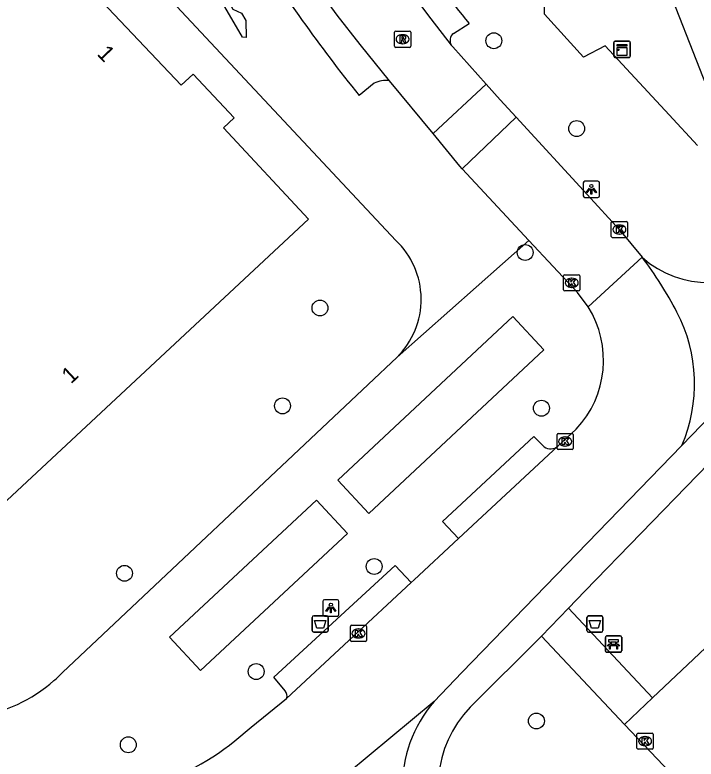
# Model space of a CAD drawing. Extents: x 162347 to 162868, y 381221 to 381813.
# Drawn here: x 162598.58 to 162640.54, y 381375.9 to 381421.73 of the extents above; entities that cross this region are included whole.
import ezdxf

# ---------------------------------------------------------------- set-up
doc = ezdxf.new("R2010")
doc.units = 0
for name, color, linetype in [('IMGEO_Afvalbak', 7, 'Continuous'), ('IMGEO_Bank', 7, 'Continuous'), ('IMGEO_Boom', 7, 'Continuous'), ('IMGEO_Groenvoorziening', 7, 'Continuous'), ('IMGEO_Kast', 7, 'Continuous'), ('IMGEO_Kolk', 7, 'Continuous'), ('IMGEO_Lichtpunt', 7, 'Continuous'), ('IMGEO_Pand', 7, 'Continuous'), ('IMGEO_Pand_nummerreeks', 7, 'Continuous'), ('IMGEO_Rijbaan_lokaal_gesloten', 7, 'Continuous'), ('IMGEO_Rijbaan_lokaal_open', 7, 'Continuous'), ('IMGEO_Rioolput', 7, 'Continuous'), ('IMGEO_Voetpad_halfverhard', 7, 'Continuous'), ('IMGEO_Voetpad_open', 7, 'Continuous')]:
    doc.layers.add(name, color=color, linetype=linetype)

msp = doc.modelspace()

# ---------------------------------------------------------------- linework, layer by layer
at = {"layer": 'IMGEO_Afvalbak'}
for p, q in [((162616.887, 381383.828), (162616.887, 381384.628)), ((162616.887, 381384.628), (162616.887, 381383.828)), ((162616.987, 381384.728), (162617.777, 381384.728)), ((162617.777, 381384.728), (162616.987, 381384.728)), ((162617.877, 381384.628), (162617.877, 381383.828)), ((162617.877, 381383.828), (162617.877, 381384.628)), ((162633.811, 381383.817), (162633.811, 381384.617)), ((162633.811, 381384.617), (162633.811, 381383.817)), ((162633.911, 381384.717), (162634.701, 381384.717)), ((162634.701, 381384.717), (162633.911, 381384.717)), ((162634.801, 381384.617), (162634.801, 381383.817)), ((162634.801, 381383.817), (162634.801, 381384.617)), ((162617.777, 381383.728), (162616.987, 381383.728)), ((162616.987, 381383.728), (162617.777, 381383.728)), ((162634.701, 381383.717), (162633.911, 381383.717)), ((162633.911, 381383.717), (162634.701, 381383.717))]:
    msp.add_line(p, q, dxfattribs=at)
for points in [[(162617.03, 381384.442), (162617.734, 381384.442), (162617.585, 381383.972), (162617.179, 381383.972), (162617.03, 381384.442)], [(162633.954, 381384.431), (162634.658, 381384.431), (162634.509, 381383.961), (162634.103, 381383.961), (162633.954, 381384.431)]]:
    msp.add_lwpolyline(points, dxfattribs=at)
for centre, start, end in [((162616.987, 381384.628), 90, 180), ((162616.987, 381384.628), 90, 180), ((162617.777, 381384.628), 0, 90), ((162617.777, 381384.628), 360, 90), ((162633.911, 381384.617), 90, 180), ((162633.911, 381384.617), 90, 180), ((162634.701, 381384.617), 0, 90), ((162634.701, 381384.617), 360, 90), ((162616.987, 381383.828), 180, 270), ((162616.987, 381383.828), 180, 270), ((162617.777, 381383.828), 270, 0), ((162617.777, 381383.828), 270, 0), ((162633.911, 381383.817), 180, 270), ((162633.911, 381383.817), 180, 270), ((162634.701, 381383.817), 270, 0), ((162634.701, 381383.817), 270, 0)]:
    msp.add_arc(centre, 0.1, start, end, dxfattribs=at)
at = {"layer": 'IMGEO_Bank'}
for p, q in [((162634.952, 381382.56), (162634.952, 381383.401)), ((162634.952, 381383.401), (162634.952, 381382.56)), ((162635.027, 381383.485), (162635.868, 381383.485)), ((162635.868, 381383.485), (162635.027, 381383.485)), ((162635.952, 381383.41), (162635.952, 381382.569)), ((162635.952, 381382.569), (162635.952, 381383.41)), ((162635.261, 381382.991), (162635.261, 381383.097)), ((162635.305, 381383.097), (162635.305, 381382.991)), ((162635.593, 381383.103), (162635.311, 381383.103)), ((162635.311, 381382.985), (162635.593, 381382.985)), ((162635.599, 381382.991), (162635.599, 381383.097)), ((162635.643, 381383.097), (162635.643, 381382.991)), ((162635.877, 381382.485), (162635.036, 381382.485)), ((162635.036, 381382.485), (162635.877, 381382.485)), ((162635.649, 381382.883), (162635.256, 381382.883))]:
    msp.add_line(p, q, dxfattribs=at)
for points in [[(162635.199, 381382.883), (162635.057, 381382.883), (162635.169, 381382.985), (162635.255, 381382.985)], [(162635.255, 381383.103), (162635.169, 381383.103), (162635.169, 381383.264), (162635.732, 381383.264), (162635.732, 381383.103), (162635.649, 381383.103)], [(162635.649, 381382.985), (162635.732, 381382.985), (162635.844, 381382.883), (162635.705, 381382.883)], [(162635.249, 381382.876), (162635.249, 381382.669), (162635.206, 381382.669), (162635.206, 381382.876)], [(162635.699, 381382.876), (162635.699, 381382.669), (162635.655, 381382.669), (162635.655, 381382.876)]]:
    msp.add_lwpolyline(points, dxfattribs=at)
for centre, radius, start, end in [((162635.03, 381383.407), 0.0779, 92.4484, 184.2845), ((162635.03, 381383.407), 0.0779, 92.4484, 184.2845), ((162635.874, 381383.407), 0.0779, 2.4484, 94.2845), ((162635.874, 381383.407), 0.0779, 2.4484, 94.2845), ((162635.254, 381383.096), 0.00671, 2.8957, 87.1043), ((162635.254, 381382.992), 0.00671, 272.8957, 357.1043), ((162635.311, 381383.096), 0.00671, 92.8957, 177.1043), ((162635.311, 381382.992), 0.00671, 182.8957, 267.1043), ((162635.593, 381383.096), 0.00671, 2.8957, 87.1043), ((162635.593, 381382.992), 0.00671, 272.8957, 357.1043), ((162635.65, 381383.096), 0.00671, 92.8957, 177.1043), ((162635.65, 381382.992), 0.00671, 182.8957, 267.1043), ((162635.03, 381382.563), 0.0779, 182.4484, 274.2845), ((162635.03, 381382.563), 0.0779, 182.4484, 274.2845), ((162635.199, 381382.876), 0.00671, 2.8957, 87.1043), ((162635.256, 381382.876), 0.00671, 92.8957, 177.1043), ((162635.648, 381382.876), 0.00671, 2.8957, 87.1043), ((162635.705, 381382.876), 0.00671, 92.8957, 177.1043), ((162635.874, 381382.563), 0.0779, 272.4484, 4.2845), ((162635.874, 381382.563), 0.0779, 272.4484, 4.2845)]:
    msp.add_arc(centre, radius, start, end, dxfattribs=at)
at = {"layer": 'IMGEO_Boom'}
for centre in [(162628.078, 381420.134), (162633.181, 381414.725), (162630.011, 381407.097), (162617.369, 381403.678), (162615.065, 381397.652), (162631.01, 381397.508), (162620.71, 381387.763), (162605.328, 381387.344), (162613.437, 381381.294), (162630.7, 381378.251), (162605.564, 381376.788)]:
    msp.add_circle(centre, 0.489, dxfattribs=at)
at = {"layer": 'IMGEO_Groenvoorziening'}
msp.add_lwpolyline([(162642.232, 381414.68), (162637.447, 381426.89)], dxfattribs=at)
at = {"layer": 'IMGEO_Kast'}
for p, q in [((162635.548, 381420.103), (162636.389, 381420.103)), ((162636.389, 381420.103), (162635.548, 381420.103)), ((162635.473, 381419.178), (162635.473, 381420.019)), ((162635.473, 381420.019), (162635.473, 381419.178)), ((162636.473, 381420.028), (162636.473, 381419.187)), ((162636.473, 381419.187), (162636.473, 381420.028)), ((162636.398, 381419.103), (162635.557, 381419.103)), ((162635.557, 381419.103), (162636.398, 381419.103))]:
    msp.add_line(p, q, dxfattribs=at)
for points in [[(162635.668, 381419.893), (162636.268, 381419.893), (162636.268, 381419.808), (162635.668, 381419.808), (162635.668, 381419.893)], [(162635.668, 381419.718), (162636.268, 381419.718), (162636.268, 381419.229), (162635.668, 381419.229), (162635.668, 381419.718)]]:
    msp.add_lwpolyline(points, dxfattribs=at)
msp.add_circle((162635.752, 381419.567), 0.0377, dxfattribs=at)
for centre, start, end in [((162635.551, 381420.025), 92.4484, 184.2845), ((162635.551, 381420.025), 92.4484, 184.2845), ((162636.395, 381420.025), 2.4484, 94.2845), ((162636.395, 381420.025), 2.4484, 94.2845), ((162635.551, 381419.181), 182.4484, 274.2845), ((162635.551, 381419.181), 182.4484, 274.2845), ((162636.395, 381419.181), 272.4484, 4.2845), ((162636.395, 381419.181), 272.4484, 4.2845)]:
    msp.add_arc(centre, 0.0779, start, end, dxfattribs=at)
at = {"layer": 'IMGEO_Kolk'}
for p, q in [((162635.314, 381408.082), (162635.314, 381408.934)), ((162635.389, 381409.008), (162636.241, 381409.008)), ((162635.802, 381408.788), (162635.827, 381408.788)), ((162636.315, 381408.934), (162636.315, 381408.082)), ((162635.825, 381408.228), (162635.8, 381408.228)), ((162636.241, 381408.008), (162635.389, 381408.008)), ((162632.374, 381404.804), (162632.374, 381405.656)), ((162632.449, 381405.73), (162633.301, 381405.73)), ((162632.862, 381405.51), (162632.887, 381405.51)), ((162633.375, 381405.656), (162633.375, 381404.804)), ((162632.885, 381404.95), (162632.86, 381404.95)), ((162633.301, 381404.73), (162632.449, 381404.73)), ((162631.971, 381395.033), (162631.971, 381395.885)), ((162632.046, 381395.959), (162632.898, 381395.959)), ((162632.972, 381395.885), (162632.972, 381395.033)), ((162632.459, 381395.739), (162632.484, 381395.739)), ((162632.898, 381394.959), (162632.046, 381394.959)), ((162632.482, 381395.179), (162632.457, 381395.179)), ((162619.242, 381383.217), (162619.242, 381384.069)), ((162619.317, 381384.143), (162620.169, 381384.143)), ((162619.73, 381383.923), (162619.755, 381383.923)), ((162620.243, 381384.069), (162620.243, 381383.217)), ((162620.169, 381383.143), (162619.317, 381383.143)), ((162619.753, 381383.363), (162619.728, 381383.363)), ((162636.895, 381376.585), (162636.895, 381377.437)), ((162636.97, 381377.511), (162637.822, 381377.511)), ((162637.896, 381377.437), (162637.896, 381376.585)), ((162637.383, 381377.291), (162637.408, 381377.291)), ((162637.406, 381376.731), (162637.381, 381376.731)), ((162637.822, 381376.511), (162636.97, 381376.511))]:
    msp.add_line(p, q, dxfattribs=at)
for points in [[(162635.314, 381408.082), (162635.314, 381408.934)], [(162635.389, 381409.008), (162636.241, 381409.008)], [(162635.635, 381408.708), (162635.758, 381408.708), (162635.758, 381408.557), (162635.888, 381408.708), (162636.052, 381408.708), (162635.906, 381408.557), (162636.059, 381408.308), (162635.907, 381408.308), (162635.822, 381408.472), (162635.758, 381408.405), (162635.758, 381408.308), (162635.635, 381408.308), (162635.635, 381408.708)], [(162636.315, 381408.934), (162636.315, 381408.082)], [(162636.241, 381408.008), (162635.389, 381408.008)], [(162632.374, 381404.804), (162632.374, 381405.656)], [(162632.449, 381405.73), (162633.301, 381405.73)], [(162632.695, 381405.43), (162632.818, 381405.43), (162632.818, 381405.279), (162632.948, 381405.43), (162633.112, 381405.43), (162632.966, 381405.279), (162633.119, 381405.03), (162632.967, 381405.03), (162632.882, 381405.194), (162632.818, 381405.127), (162632.818, 381405.03), (162632.695, 381405.03), (162632.695, 381405.43)], [(162633.375, 381405.656), (162633.375, 381404.804)], [(162633.301, 381404.73), (162632.449, 381404.73)], [(162631.971, 381395.033), (162631.971, 381395.885)], [(162632.046, 381395.959), (162632.898, 381395.959)], [(162632.972, 381395.885), (162632.972, 381395.033)], [(162632.292, 381395.659), (162632.415, 381395.659), (162632.415, 381395.508), (162632.545, 381395.659), (162632.709, 381395.659), (162632.563, 381395.508), (162632.716, 381395.259), (162632.564, 381395.259), (162632.479, 381395.423), (162632.415, 381395.356), (162632.415, 381395.259), (162632.292, 381395.259), (162632.292, 381395.659)], [(162632.898, 381394.959), (162632.046, 381394.959)], [(162619.242, 381383.217), (162619.242, 381384.069)], [(162619.317, 381384.143), (162620.169, 381384.143)], [(162620.243, 381384.069), (162620.243, 381383.217)], [(162619.563, 381383.843), (162619.686, 381383.843), (162619.686, 381383.692), (162619.816, 381383.843), (162619.98, 381383.843), (162619.834, 381383.692), (162619.987, 381383.443), (162619.835, 381383.443), (162619.75, 381383.607), (162619.686, 381383.54), (162619.686, 381383.443), (162619.563, 381383.443), (162619.563, 381383.843)], [(162620.169, 381383.143), (162619.317, 381383.143)], [(162636.895, 381376.585), (162636.895, 381377.437)], [(162636.97, 381377.511), (162637.822, 381377.511)], [(162637.896, 381377.437), (162637.896, 381376.585)], [(162637.216, 381377.211), (162637.339, 381377.211), (162637.339, 381377.06), (162637.469, 381377.211), (162637.633, 381377.211), (162637.487, 381377.06), (162637.64, 381376.811), (162637.488, 381376.811), (162637.403, 381376.975), (162637.339, 381376.908), (162637.339, 381376.811), (162637.216, 381376.811), (162637.216, 381377.211)], [(162637.822, 381376.511), (162636.97, 381376.511)]]:
    msp.add_lwpolyline(points, dxfattribs=at)
for centre, start, end in [((162635.391, 381408.932), 91.552, 178.448), ((162635.391, 381408.932), 91.552, 178.448), ((162636.239, 381408.932), 1.552, 88.448), ((162636.239, 381408.932), 1.552, 88.448), ((162635.391, 381408.084), 181.552, 268.448), ((162635.391, 381408.084), 181.552, 268.448), ((162636.239, 381408.084), 271.552, 358.448), ((162636.239, 381408.084), 271.552, 358.448), ((162632.451, 381405.654), 91.552, 178.448), ((162632.451, 381405.654), 91.552, 178.448), ((162633.299, 381405.654), 1.552, 88.448), ((162633.299, 381405.654), 1.552, 88.448), ((162632.451, 381404.806), 181.552, 268.448), ((162632.451, 381404.806), 181.552, 268.448), ((162633.299, 381404.806), 271.552, 358.448), ((162633.299, 381404.806), 271.552, 358.448), ((162632.048, 381395.883), 91.552, 178.448), ((162632.048, 381395.883), 91.552, 178.448), ((162632.896, 381395.883), 1.552, 88.448), ((162632.896, 381395.883), 1.552, 88.448), ((162632.048, 381395.035), 181.552, 268.448), ((162632.048, 381395.035), 181.552, 268.448), ((162632.896, 381395.035), 271.552, 358.448), ((162632.896, 381395.035), 271.552, 358.448), ((162619.319, 381384.067), 91.552, 178.448), ((162619.319, 381384.067), 91.552, 178.448), ((162620.167, 381384.067), 1.552, 88.448), ((162620.167, 381384.067), 1.552, 88.448), ((162619.319, 381383.219), 181.552, 268.448), ((162619.319, 381383.219), 181.552, 268.448), ((162620.167, 381383.219), 271.552, 358.448), ((162620.167, 381383.219), 271.552, 358.448), ((162636.972, 381377.435), 91.552, 178.448), ((162636.972, 381377.435), 91.552, 178.448), ((162637.82, 381377.435), 1.552, 88.448), ((162637.82, 381377.435), 1.552, 88.448), ((162636.972, 381376.587), 181.552, 268.448), ((162636.972, 381376.587), 181.552, 268.448), ((162637.82, 381376.587), 271.552, 358.448), ((162637.82, 381376.587), 271.552, 358.448)]:
    msp.add_arc(centre, 0.0765, start, end, dxfattribs=at)
for centre, major_axis, ratio, start_param, end_param in [((162635.801, 381408.508), (-0.387, 0.002), 0.722429, 4.712389, 7.853982), ((162635.826, 381408.508), (-0.39, 0.002), 0.717154, 1.570796, 4.712389), ((162632.861, 381405.23), (-0.387, 0.002), 0.722429, 4.712389, 7.853982), ((162632.886, 381405.23), (-0.39, 0.002), 0.717154, 1.570796, 4.712389), ((162632.458, 381395.459), (-0.387, 0.002), 0.722429, 4.712389, 7.853982), ((162632.483, 381395.459), (-0.39, 0.002), 0.717154, 1.570796, 4.712389), ((162619.729, 381383.643), (-0.387, 0.002), 0.722429, 4.712389, 7.853982), ((162619.754, 381383.643), (-0.39, 0.002), 0.717154, 1.570796, 4.712389), ((162637.382, 381377.011), (-0.387, 0.002), 0.722429, 4.712389, 7.853982), ((162637.407, 381377.011), (-0.39, 0.002), 0.717154, 1.570796, 4.712389)]:
    msp.add_ellipse(centre, major_axis=major_axis, ratio=ratio, start_param=start_param, end_param=end_param, dxfattribs=at)
at = {"layer": 'IMGEO_Lichtpunt'}
for p, q in [((162633.587, 381411.389), (162633.587, 381410.582)), ((162633.587, 381411.389), (162633.587, 381410.582)), ((162634.489, 381411.484), (162633.681, 381411.484)), ((162634.489, 381411.484), (162633.681, 381411.484)), ((162634.583, 381410.582), (162634.583, 381411.389)), ((162634.583, 381410.582), (162634.583, 381411.389)), ((162633.681, 381410.488), (162634.489, 381410.488)), ((162633.681, 381410.488), (162634.489, 381410.488)), ((162618.447, 381385.71), (162617.639, 381385.71)), ((162618.447, 381385.71), (162617.639, 381385.71)), ((162617.545, 381385.615), (162617.545, 381384.808)), ((162617.545, 381385.615), (162617.545, 381384.808)), ((162618.541, 381384.808), (162618.541, 381385.615)), ((162618.541, 381384.808), (162618.541, 381385.615)), ((162617.639, 381384.714), (162618.447, 381384.714)), ((162617.639, 381384.714), (162618.447, 381384.714))]:
    msp.add_line(p, q, dxfattribs=at)
for points in [[(162633.961, 381411.053), (162634, 381411.025), (162633.812, 381410.763), (162633.774, 381410.79), (162633.961, 381411.053)], [(162634.063, 381411.005), (162634.11, 381411.005), (162634.11, 381410.683), (162634.063, 381410.683), (162634.063, 381411.005)], [(162634.173, 381411.025), (162634.211, 381411.052), (162634.398, 381410.79), (162634.359, 381410.762), (162634.173, 381411.025)], [(162617.919, 381385.279), (162617.958, 381385.251), (162617.77, 381384.989), (162617.732, 381385.016), (162617.919, 381385.279)], [(162618.021, 381385.231), (162618.068, 381385.231), (162618.068, 381384.909), (162618.021, 381384.909), (162618.021, 381385.231)], [(162618.131, 381385.251), (162618.169, 381385.278), (162618.356, 381385.016), (162618.317, 381384.988), (162618.131, 381385.251)]]:
    msp.add_lwpolyline(points, dxfattribs=at)
for centre in [(162634.086, 381411.187), (162618.044, 381385.413)]:
    msp.add_circle(centre, 0.0994, dxfattribs=at)
for centre, start, end in [((162633.681, 381411.389), 90, 180), ((162633.681, 381411.389), 90, 180), ((162634.489, 381411.389), 0, 90), ((162634.489, 381411.389), 0, 90), ((162633.681, 381410.582), 180, 270), ((162633.681, 381410.582), 180, 270), ((162634.489, 381410.582), 270, 0), ((162634.489, 381410.582), 270, 360), ((162617.639, 381385.615), 90, 180), ((162617.639, 381385.615), 90, 180), ((162618.447, 381385.615), 0, 90), ((162618.447, 381385.615), 0, 90), ((162617.639, 381384.808), 180, 270), ((162617.639, 381384.808), 180, 270), ((162618.447, 381384.808), 270, 0), ((162618.447, 381384.808), 270, 360)]:
    msp.add_arc(centre, 0.0946, start, end, dxfattribs=at)
at = {"layer": 'IMGEO_Pand'}
msp.add_lwpolyline([(162603.56, 381422.951), (162608.827, 381417.399), (162609.561, 381418.083), (162612.079, 381415.381), (162611.42, 381414.768), (162616.655, 381409.149), (162591.074, 381385.317)], dxfattribs=at)
at = {"layer": 'IMGEO_Rijbaan_lokaal_gesloten'}
for points in [[(162621.654, 381417.672), (162619.85, 381419.909), (162618.43, 381421.705), (162616.235, 381424.738), (162614.534, 381427.306), (162609.601, 381435.057), (162607.233, 381438.741), (162605.459, 381441.582)], [(162615.487, 381434.272), (162615.628, 381434.046), (162619.556, 381427.86), (162622.707, 381423.487), (162624.194, 381421.482), (162625.458, 381419.867)], [(162627.601, 381417.465), (162625.55, 381419.75), (162625.458, 381419.867)], [(162624.335, 381414.414), (162621.654, 381417.672)], [(162629.464, 381415.421), (162633.83, 381410.661), (162635.821, 381408.499), (162637.213, 381406.799)], [(162630.243, 381407.839), (162626.126, 381412.257)], [(162633.892, 381403.758), (162633.239, 381404.624), (162630.243, 381407.839)], [(162633.892, 381403.758), (162637.213, 381406.799)], [(162632.023, 381395.17), (162633.152, 381396.223)], [(162639.652, 381395.21), (162626.115, 381381.23), (162624.41, 381379.449)], [(162625.898, 381389.486), (162632.023, 381395.17)], [(162622.982, 381386.779), (162623.162, 381386.946), (162625.898, 381389.486)], [(162615.313, 381379.642), (162622.982, 381386.779)], [(162624.41, 381379.449), (162617.725, 381373.904), (162614.045, 381372.134), (162608.866, 381370.698)], [(162612.126, 381377.032), (162613.142, 381377.872), (162615.313, 381379.642)]]:
    msp.add_lwpolyline(points, dxfattribs=at)
for centre, radius, start, end in [((162618.147, 381392.325), 23.938, 27.612, 37.203), ((162628.63, 381400.471), 6.204, 316.7893, 31.9928), ((162630.934, 381399.008), 9.51, 336.4599, 27.6418), ((162630.369, 381374.228), 7.923, 138.7745, 223.0262), ((162602.584, 381388.789), 15.141, 283.698, 309.0621)]:
    msp.add_arc(centre, radius, start, end, dxfattribs=at)
at = {"layer": 'IMGEO_Rijbaan_lokaal_open'}
for points in [[(162627.601, 381417.465), (162624.335, 381414.414)], [(162629.464, 381415.421), (162628.477, 381416.497), (162627.601, 381417.465)], [(162626.126, 381412.257), (162629.464, 381415.421)], [(162626.126, 381412.257), (162625.984, 381412.408), (162624.335, 381414.414)], [(162648.768, 381404.63), (162643.899, 381399.597), (162639.652, 381395.21)], [(162637.856, 381379.677), (162649.779, 381390.931), (162646.251, 381394.668), (162644.083, 381396.964)], [(162636.127, 381378.045), (162637.856, 381379.677)], [(162636.127, 381378.045), (162648.509, 381365.016)]]:
    msp.add_lwpolyline(points, dxfattribs=at)
msp.add_arc((162641.279, 381411.341), 6.096, 228.1693, 313.4404, dxfattribs=at)
at = {"layer": 'IMGEO_Rioolput'}
for p, q in [((162621.959, 381419.801), (162621.959, 381420.653)), ((162622.034, 381420.727), (162622.886, 381420.727)), ((162622.447, 381420.507), (162622.472, 381420.507)), ((162622.96, 381420.653), (162622.96, 381419.801)), ((162622.886, 381419.727), (162622.034, 381419.727)), ((162622.47, 381419.947), (162622.445, 381419.947))]:
    msp.add_line(p, q, dxfattribs=at)
for points in [[(162621.959, 381419.801), (162621.959, 381420.653)], [(162622.034, 381420.727), (162622.886, 381420.727)], [(162622.96, 381420.653), (162622.96, 381419.801)], [(162622.548, 381420.425), (162622.296, 381420.427), (162622.296, 381420.027)], [(162622.296, 381420.027), (162622.42, 381420.027), (162622.42, 381420.189), (162622.431, 381420.189)], [(162622.474, 381420.346), (162622.42, 381420.346), (162622.42, 381420.265)], [(162622.42, 381420.265), (162622.472, 381420.265)], [(162622.478, 381420.16), (162622.549, 381420.027), (162622.689, 381420.027), (162622.624, 381420.153)], [(162622.886, 381419.727), (162622.034, 381419.727)]]:
    msp.add_lwpolyline(points, dxfattribs=at)
for centre, radius, start, end in [((162622.036, 381420.651), 0.0765, 91.552, 178.448), ((162622.036, 381420.651), 0.0765, 91.552, 178.448), ((162622.884, 381420.651), 0.0765, 1.552, 88.448), ((162622.884, 381420.651), 0.0765, 1.552, 88.448), ((162622.43, 381420.136), 0.0533, 26.0293, 88.6989), ((162622.456, 381420.454), 0.19, 274.7715, 282.9687), ((162622.48, 381420.25), 0.0964, 77.0061, 93.1865), ((162622.494, 381420.307), 0.0378, 276.6634, 79.6772), ((162622.547, 381420.315), 0.109, 350.3612, 89.416), ((162622.545, 381420.315), 0.112, 277.5842, 350.9817), ((162622.529, 381420.1), 0.108, 29.5134, 73.7905), ((162622.036, 381419.803), 0.0765, 181.552, 268.448), ((162622.036, 381419.803), 0.0765, 181.552, 268.448), ((162622.884, 381419.803), 0.0765, 271.552, 358.448), ((162622.884, 381419.803), 0.0765, 271.552, 358.448)]:
    msp.add_arc(centre, radius, start, end, dxfattribs=at)
for centre, major_axis, ratio, start_param, end_param in [((162622.446, 381420.227), (-0.387, 0.002), 0.722429, 4.712389, 7.853982), ((162622.471, 381420.227), (-0.39, 0.002), 0.717154, 1.570796, 4.712389)]:
    msp.add_ellipse(centre, major_axis=major_axis, ratio=ratio, start_param=start_param, end_param=end_param, dxfattribs=at)
at = {"layer": 'IMGEO_Voetpad_halfverhard'}
for points in [[(162632.674, 381385.197), (162637.856, 381379.677)], [(162631.007, 381383.477), (162636.127, 381378.045)]]:
    msp.add_lwpolyline(points, dxfattribs=at)
at = {"layer": 'IMGEO_Voetpad_open'}
for points in [[(162607.456, 381429.681), (162610.836, 381424.301), (162611.993, 381422.086), (162612.539, 381421.823), (162612.803, 381421.373), (162612.827, 381420.341), (162612.605, 381420.345), (162610.422, 381424.115), (162607.797, 381428.153), (162607.003, 381429.243), (162607.456, 381429.681)], [(162622.037, 381407.841), (162605.841, 381425.165), (162603.922, 381427.994)], [(162640.632, 381413.679), (162638.882, 381415.568), (162634.944, 381419.82), (162633.611, 381419.13), (162631.192, 381421.776), (162631.213, 381422.825), (162631.866, 381423.318)], [(162625.586, 381420.584), (162626.559, 381421.201)], [(162620.708, 381417.514), (162619.774, 381416.758)], [(162622.119, 381400.656), (162630.243, 381407.839)], [(162629.257, 381403.147), (162631.168, 381401.101), (162620.386, 381391.036), (162618.475, 381393.082), (162629.257, 381403.147)], [(162601.509, 381381.232), (162620.339, 381398.978), (162622.119, 381400.656)], [(162644.083, 381396.964), (162633.689, 381386.243), (162632.674, 381385.197)], [(162625.898, 381389.486), (162624.924, 381390.538), (162630.544, 381395.757), (162631.188, 381395.131)], [(162617.152, 381391.847), (162619.063, 381389.801), (162610.02, 381381.359), (162608.109, 381383.405), (162617.152, 381391.847)], [(162615.225, 381380.108), (162614.518, 381380.943), (162622.008, 381387.83), (162622.982, 381386.779)], [(162632.674, 381385.197), (162631.007, 381383.477)], [(162626.624, 381379.099), (162631.007, 381383.477)]]:
    msp.add_lwpolyline(points, dxfattribs=at)
for centre, radius, start, end in [((162696.526, 381478.623), 90.513, 212.42387, 219.37604), ((162710.878, 381489.228), 116.412, 212.7918, 218.5007), ((162625.943, 381420.15), 0.562, 129.4538, 210.3024), ((162621.442, 381416.031), 1.655, 82.6337, 116.3302), ((162618.609, 381404.209), 4.994, 314.6518, 46.6559), ((162631.58, 381395.691), 0.683, 234.973, 310.3753), ((162594.528, 381388.12), 9.807, 311.1491, 315.3863), ((162594.649, 381388.016), 9.649, 279.1295, 311.0127), ((162614.877, 381379.801), 0.464, 339.9828, 41.4049), ((162631.643, 381374.233), 6.991, 135.8824, 214.4495)]:
    msp.add_arc(centre, radius, start, end, dxfattribs=at)

# ---------------------------------------------------------------- texts
at = {"layer": 'IMGEO_Pand_nummerreeks'}
for rotation, p in [(313.491, (162603.594, 381419.283)), (42.9718, (162602.029, 381398.967))]:
    msp.add_text('1', height=1, rotation=rotation, dxfattribs=at).set_placement(p)

doc.saveas('drawing.dxf')
